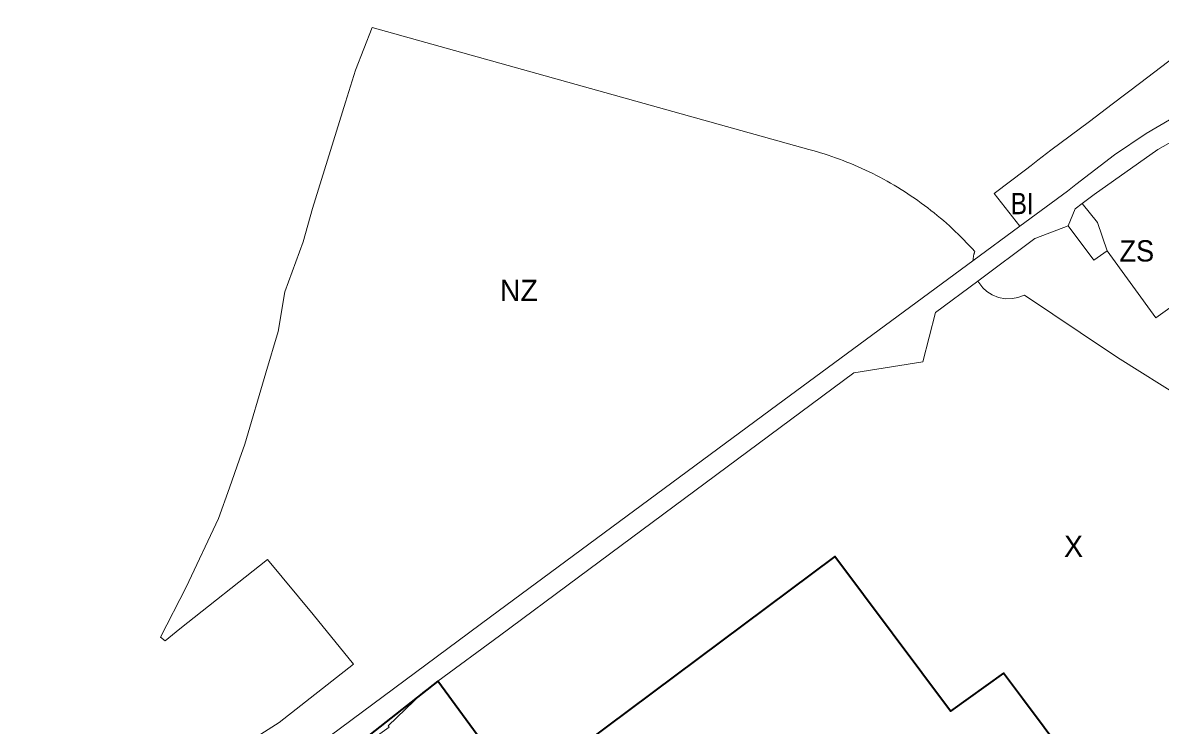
# Model space of a CAD drawing. Extents: x -650451 to -642268, y -1075216 to -1066610.
# Drawn here: x -648639 to -647998, y -1071698 to -1071303 of the extents above; entities that cross this region are included whole.
import ezdxf

# ---------------------------------------------------------------- set-up
doc = ezdxf.new("R2010")
doc.units = 0
doc.header["$LTSCALE"] = 4.8
for name, color, linetype, lineweight in [('2', 7, 'Continuous', 13), ('24', 7, 'Continuous', 13), ('41', 7, 'Continuous', 13), ('46', 7, 'Continuous', 13), ('51', 7, 'Continuous', 13), ('52', 7, 'Continuous', 35)]:
    doc.layers.add(name, color=color, linetype=linetype, lineweight=lineweight)
doc.layers.add('62', color=7, linetype='Continuous')

msp = doc.modelspace()

# ---------------------------------------------------------------- linework, layer by layer
at = {"layer": '2'}
for points in [[(-648091.92, -1071399.07), (-648074.27, -1071385.62), (-648071.17, -1071383.26), (-648067.27, -1071380.27), (-648060.01, -1071374.69), (-648038.18, -1071358.51), (-648025.39, -1071348.76), (-648009.31, -1071336.48), (-647994.31, -1071325.03), (-647965.26, -1071302.86), (-647954.38, -1071342)], [(-647954.38, -1071342), (-647960.89, -1071343.84), (-647987.15, -1071354.07), (-647993.21, -1071357.57), (-648006.37, -1071365.15), (-648024.18, -1071377.18), (-648045.97, -1071393.99), (-648050.7, -1071397.66), (-648077.53, -1071417.4), (-648091.92, -1071399.07)], [(-648050.25, -1071417.19), (-648046.28, -1071407.65), (-648042.34, -1071404.659)], [(-648042.34, -1071404.659), (-648033.66, -1071415.32), (-648028.31, -1071431.32)], [(-648028.31, -1071431.32), (-648035.87, -1071436.62), (-648050.25, -1071417.19)]]:
    msp.add_lwpolyline(points, dxfattribs=at)
at = {"layer": '24'}
for points in [[(-648077.53, -1071417.4), (-648050.7, -1071397.66), (-648045.97, -1071393.99), (-648024.18, -1071377.18), (-648006.37, -1071365.15), (-647993.21, -1071357.57), (-647987.15, -1071354.07), (-647960.89, -1071343.84), (-647954.38, -1071342)], [(-647938.71, -1071347.83), (-647944.33, -1071349.15), (-647981.77, -1071364.13), (-647999.71, -1071374.17), (-648035.57, -1071399.52), (-648042.34, -1071404.659)], [(-648042.34, -1071404.659), (-648046.28, -1071407.65), (-648050.25, -1071417.19)], [(-648601.41, -1071789.09), (-648530.22, -1071749.16), (-648483.98, -1071717.99), (-648375.65, -1071637.42), (-648213.7, -1071517.79), (-648103.894, -1071436.837), (-648077.53, -1071417.4)], [(-648050.25, -1071417.19), (-648068.56, -1071424.1), (-648069.022, -1071424.443), (-648101.203, -1071448.31)], [(-648101.203, -1071448.31), (-648125, -1071465.96), (-648132.14, -1071493.74), (-648170.93, -1071500), (-648326.08, -1071615.1), (-648370.52, -1071648.07), (-648405.21, -1071673.54)], [(-648405.21, -1071673.54), (-648413.73, -1071680.02), (-648433.26, -1071698.81), (-648432.68, -1071699.61), (-648493.41, -1071743.02), (-648527.91, -1071765.32), (-648560.72, -1071784.13), (-648594.19, -1071801.61), (-648596.12, -1071802.62), (-648659.6, -1071833.2), (-648720.72, -1071863.86), (-648762.02, -1071884.71), (-648775.38, -1071891.36), (-648802.47, -1071904.83), (-648823.66, -1071915.5), (-648843.54, -1071922.41), (-648845.81, -1071923.07), (-648863.86, -1071928.28), (-648870.458, -1071929.441)]]:
    msp.add_lwpolyline(points, dxfattribs=at)
at = {"layer": '41'}
for points in [[(-648042.34, -1071404.659), (-648035.57, -1071399.52), (-647999.71, -1071374.17), (-647981.77, -1071364.13), (-647944.33, -1071349.15), (-647938.71, -1071347.83), (-647938.21, -1071348.55)], [(-648028.31, -1071431.32), (-648033.66, -1071415.32), (-648042.34, -1071404.659)], [(-647987.8, -1071459.68), (-648000.91, -1071469.01), (-648028.31, -1071431.32)]]:
    msp.add_lwpolyline(points, dxfattribs=at)
at = {"layer": '46'}
for points in [[(-648601.41, -1071789.09), (-648611.51, -1071771.2), (-648613.1, -1071768.02), (-648567.15, -1071743.16), (-648494.6, -1071696.95), (-648452.64, -1071663.99), (-648475.34, -1071636.18), (-648501.12, -1071605.06), (-648550.56, -1071644.12), (-648558.76, -1071650.94), (-648561.49, -1071648.91), (-648546.88, -1071620.72), (-648528.8, -1071582.1), (-648522.6, -1071564.73), (-648516.9, -1071548.64), (-648513.92, -1071540.24), (-648502, -1071500), (-648495.09, -1071476.72), (-648491.48, -1071454.4), (-648481.1, -1071426.24), (-648475.82, -1071407.52), (-648457.17, -1071347.52), (-648451.6, -1071329.62), (-648442.191, -1071305.453)], [(-648442.191, -1071305.453), (-648196.236, -1071374.226), (-648194.075, -1071374.813), (-648191.917, -1071375.427), (-648189.763, -1071376.067), (-648187.614, -1071376.733), (-648185.47, -1071377.426), (-648183.331, -1071378.146), (-648181.197, -1071378.891), (-648179.071, -1071379.664), (-648176.951, -1071380.462), (-648174.838, -1071381.286), (-648172.733, -1071382.137), (-648170.637, -1071383.013), (-648168.549, -1071383.915), (-648166.471, -1071384.843), (-648164.402, -1071385.797), (-648162.343, -1071386.776), (-648160.295, -1071387.78), (-648158.258, -1071388.809), (-648156.233, -1071389.864), (-648154.219, -1071390.942), (-648152.219, -1071392.046), (-648150.231, -1071393.173), (-648148.256, -1071394.325), (-648146.295, -1071395.5), (-648144.349, -1071396.699), (-648142.417, -1071397.922), (-648140.5, -1071399.167), (-648138.598, -1071400.435), (-648136.713, -1071401.725), (-648134.843, -1071403.038), (-648132.991, -1071404.373), (-648131.155, -1071405.729), (-648129.337, -1071407.106), (-648127.536, -1071408.504), (-648125.754, -1071409.922), (-648123.99, -1071411.361), (-648122.245, -1071412.82), (-648120.519, -1071414.298), (-648118.813, -1071415.795), (-648117.126, -1071417.311), (-648115.459, -1071418.845), (-648113.813, -1071420.397), (-648112.187, -1071421.967), (-648110.582, -1071423.554), (-648108.998, -1071425.156), (-648107.436, -1071426.776), (-648105.895, -1071428.411), (-648104.377, -1071430.062), (-648102.88, -1071431.729), (-648102.98, -1071432.031), (-648103.075, -1071432.336), (-648103.165, -1071432.642), (-648103.25, -1071432.951), (-648103.326, -1071433.244), (-648103.406, -1071433.571), (-648103.477, -1071433.883), (-648103.563, -1071434.301), (-648103.603, -1071434.511), (-648103.659, -1071434.826), (-648103.725, -1071435.248), (-648103.769, -1071435.565), (-648103.808, -1071435.882), (-648103.842, -1071436.2), (-648103.879, -1071436.624), (-648103.894, -1071436.837)], [(-648103.894, -1071436.837), (-648213.7, -1071517.79), (-648375.65, -1071637.42), (-648483.98, -1071717.99), (-648530.22, -1071749.16), (-648601.41, -1071789.09)], [(-648405.21, -1071673.54), (-648359.48, -1071736.12), (-648322.95, -1071708.86), (-648181.6, -1071603.39), (-648116.54, -1071690.46), (-648086.68, -1071669.2), (-648027.69, -1071748), (-647993.77, -1071766.7), (-647898.22, -1071694.24), (-647875.8, -1071654.22)], [(-648870.458, -1071929.441), (-648863.86, -1071928.28), (-648845.81, -1071923.07), (-648843.54, -1071922.41), (-648823.66, -1071915.5), (-648802.47, -1071904.83), (-648775.38, -1071891.36), (-648762.02, -1071884.71), (-648720.72, -1071863.86), (-648659.6, -1071833.2), (-648596.12, -1071802.62), (-648594.19, -1071801.61), (-648560.72, -1071784.13), (-648527.91, -1071765.32), (-648493.41, -1071743.02), (-648432.68, -1071699.61), (-648433.26, -1071698.81), (-648413.73, -1071680.02), (-648405.21, -1071673.54)]]:
    msp.add_lwpolyline(points, dxfattribs=at)
at = {"layer": '51'}
for points in [[(-648405.21, -1071673.54), (-648370.52, -1071648.07), (-648326.08, -1071615.1), (-648170.93, -1071500), (-648132.14, -1071493.74), (-648125, -1071465.96), (-648101.203, -1071448.31)], [(-648101.203, -1071448.31), (-648098.259, -1071452.196), (-648096.014, -1071454.192), (-648093.059, -1071456.066), (-648089.539, -1071457.489), (-648085.585, -1071458.248), (-648081.642, -1071458.215), (-648078.539, -1071457.636), (-648074.86, -1071456.248), (-648027.562, -1071487.894), (-648021.015, -1071492.264), (-647986.233, -1071514.148)], [(-647875.8, -1071654.22), (-647898.22, -1071694.24), (-647993.77, -1071766.7), (-648027.69, -1071748), (-648086.68, -1071669.2), (-648116.54, -1071690.46), (-648181.6, -1071603.39), (-648322.95, -1071708.86), (-648359.48, -1071736.12), (-648405.21, -1071673.54)]]:
    msp.add_lwpolyline(points, dxfattribs=at)
at = {"layer": '52'}
for points in [[(-648027.69, -1071748), (-648076.037, -1071683.417), (-648086.68, -1071669.2), (-648116.54, -1071690.46), (-648181.6, -1071603.39), (-648322.95, -1071708.86)], [(-648359.48, -1071736.12), (-648405.21, -1071673.54), (-648493.41, -1071743.02)]]:
    msp.add_lwpolyline(points, dxfattribs=at)

# ---------------------------------------------------------------- texts
at = {"layer": '62'}
for s, width, p in [('BI', 0.85, (-648082.586, -1071410.658)), ('ZS', 0.95, (-648021.333, -1071437.32))]:
    msp.add_text(s, height=12, dxfattribs=dict(at, width=width)).set_placement(p)
for s, p in [('NZ', (-648370.282, -1071459.625)), ('X', (-648052.585, -1071603.643))]:
    msp.add_text(s, height=12, dxfattribs=at).set_placement(p)

doc.saveas('drawing.dxf')
